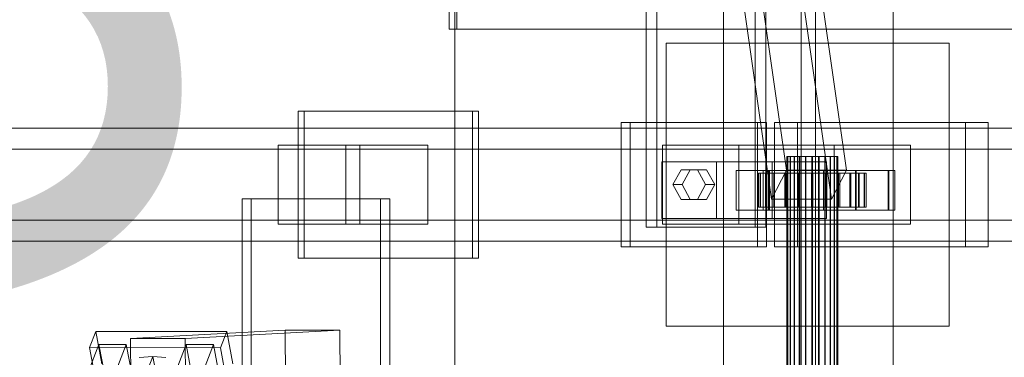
# Model space of a CAD drawing. Header units: millimetres. Extents: x -1970 to 61924, y -58230 to 6847.
# Tile 405 of 656: x 8955 to 9303, y -17631 to -17512. Entities that reach past the tile are written whole.
import ezdxf

# ---------------------------------------------------------------- set-up
doc = ezdxf.new("R2010")
doc.units = ezdxf.units.MM
doc.layers.add('COTAS_O', color=1, linetype='Continuous', lineweight=0)
doc.layers.add('superior_C01', color=7, linetype='Continuous', lineweight=0)
doc.dimstyles.new('R19_100', dxfattribs={"dimtxt": 250, "dimasz": 150, "dimexe": 150, "dimexo": 80, "dimgap": 100, "dimtad": 1, "dimtih": 1, "dimtoh": 1, "dimdsep": 46, "dimcen": 0.09, "dimadec": 0, "dimazin": 0, "dimtfac": 1, "dimtdec": 4, "dimtofl": 0, "dimtmove": 0, "dimatfit": 3, "dimfxl": 1, "dimtolj": 1, "dimtzin": 0, "dimarcsym": 0})

# ---------------------------------------------------------------- blocks, each defined once
blk = doc.blocks.new('DIM_R26_36')
at = {"layer": 'COTAS_O'}
for p, q in [((9108.38, -17350), (9063.38, -17500)), ((9808.38, -17350), (9108.38, -17350)), ((9108.38, -18650), (9108.38, -17350)), ((9108.38, -17350), (9153.38, -17500)), ((9108.38, -18650), (9063.38, -18500)), ((9108.38, -18650), (9153.38, -18500)), ((9808.38, -18650), (9108.38, -18650))]:
    blk.add_line(p, q, dxfattribs=at)
blk.add_text('1300 O', height=250, rotation=90, dxfattribs=at).set_placement((9008.38, -18000))

msp = doc.modelspace()

# ---------------------------------------------------------------- linework, layer by layer
at = {"layer": 'superior_C01'}
for p, q in [((9203.297, -17020), (9203.297, -18980)), ((9230.797, -17020), (9230.797, -18980)), ((9235.797, -18980), (9235.797, -17020)), ((9263.297, -18980), (9263.297, -17020)), ((9106.386, -17225), (9106.386, -17515)), ((9109.083, -17515), (9109.083, -17225)), ((9175.951, -17240), (9175.951, -17585)), ((9179.726, -17585), (9179.726, -17240)), ((9214.47, -17585), (9214.47, -17240)), ((9218.244, -17240), (9218.244, -17585)), ((9225.526, -17564.864), (9189.937, -17314.864)), ((9246.711, -17564.864), (9211.122, -17314.864)), ((9184.691, -17325.136), (9220.281, -17575.136)), ((9241.466, -17575.136), (9205.877, -17325.136)), ((9106.386, -17515), (9838.242, -17515)), ((9106.386, -17515), (9109.083, -17515)), ((9840.938, -17515), (9109.083, -17515)), ((9183.027, -17620), (9183.027, -17520)), ((9183.027, -17520), (9283.027, -17520)), ((9283.027, -17520), (9283.027, -17620)), ((9114.665, -17544), (9053.035, -17544)), ((9053.035, -17544), (9053.035, -17596)), ((9055.192, -17544), (9053.035, -17544)), ((9055.192, -17596), (9055.192, -17544)), ((9055.192, -17544), (9116.821, -17544)), ((9114.665, -17596), (9114.665, -17544)), ((9114.665, -17544), (9116.821, -17544)), ((9116.821, -17544), (9116.821, -17596)), ((9215.275, -17548), (9167.126, -17548)), ((9167.126, -17548), (9167.126, -17592)), ((9170.362, -17548), (9167.126, -17548)), ((9170.362, -17592), (9170.362, -17548)), ((9170.362, -17548), (9218.51, -17548)), ((9215.275, -17592), (9215.275, -17548)), ((9215.275, -17548), (9218.51, -17548)), ((9218.51, -17548), (9218.51, -17592)), ((9288.769, -17548), (9221.361, -17548)), ((9221.361, -17548), (9221.361, -17592)), ((9229.45, -17548), (9221.361, -17548)), ((9229.45, -17592), (9229.45, -17548)), ((9229.45, -17548), (9296.857, -17548)), ((9288.769, -17592), (9288.769, -17548)), ((9288.769, -17548), (9296.857, -17548)), ((9296.857, -17548), (9296.857, -17592)), ((9528.163, -17550), (8372.601, -17550)), ((8383.386, -17550), (9538.948, -17550)), ((9605.003, -17550), (8449.442, -17550)), ((8462.923, -17550), (9618.484, -17550)), ((9074.845, -17556), (9045.956, -17556)), ((9045.956, -17556), (9045.956, -17584)), ((9069.944, -17556), (9045.956, -17556)), ((9069.944, -17584), (9069.944, -17556)), ((9069.944, -17556), (9098.833, -17556)), ((9074.845, -17584), (9074.845, -17556)), ((9074.845, -17556), (9098.833, -17556)), ((9098.833, -17556), (9098.833, -17584)), ((9208.692, -17556), (9181.729, -17556)), ((9181.729, -17556), (9181.729, -17584)), ((9242.392, -17556), (9181.729, -17556)), ((9208.692, -17584), (9208.692, -17556)), ((9208.692, -17556), (9269.356, -17556)), ((9242.392, -17584), (9242.392, -17556)), ((9242.392, -17556), (9269.356, -17556)), ((9269.356, -17556), (9269.356, -17584)), ((9526.231, -17557.5), (8448.858, -17557.5)), ((8463.506, -17557.5), (9540.879, -17557.5)), ((9225.944, -17560), (9225.663, -17560)), ((9225.663, -17560), (9225.996, -17560)), ((9225.663, -18440), (9225.663, -17560)), ((9226.819, -17560), (9225.944, -17560)), ((9225.944, -18440), (9225.944, -17560)), ((9225.996, -17560), (9226.919, -17560)), ((9225.996, -18440), (9225.996, -17560)), ((9228.228, -17560), (9226.819, -17560)), ((9226.819, -18440), (9226.819, -17560)), ((9226.919, -17560), (9228.37, -17560)), ((9226.919, -18440), (9226.919, -17560)), ((9230.076, -17560), (9228.228, -17560)), ((9228.228, -18440), (9228.228, -17560)), ((9228.37, -17560), (9230.25, -17560)), ((9228.37, -18440), (9228.37, -17560)), ((9232.236, -17560), (9230.076, -17560)), ((9230.076, -18440), (9230.076, -17560)), ((9230.25, -17560), (9232.431, -17560)), ((9230.25, -18440), (9230.25, -17560)), ((9234.562, -17560), (9232.236, -17560)), ((9232.236, -18440), (9232.236, -17560)), ((9232.431, -17560), (9234.763, -17560)), ((9232.431, -18440), (9232.431, -17560)), ((9236.895, -17560), (9234.562, -17560)), ((9234.562, -18440), (9234.562, -17560)), ((9234.763, -17560), (9237.089, -17560)), ((9234.763, -18440), (9234.763, -17560)), ((9239.075, -17560), (9236.895, -17560)), ((9236.895, -18440), (9236.895, -17560)), ((9237.089, -17560), (9239.25, -17560)), ((9237.089, -18440), (9237.089, -17560)), ((9240.955, -17560), (9239.075, -17560)), ((9239.075, -18440), (9239.075, -17560)), ((9239.25, -17560), (9241.098, -17560)), ((9239.25, -18440), (9239.25, -17560)), ((9242.406, -17560), (9240.955, -17560)), ((9240.955, -18440), (9240.955, -17560)), ((9241.098, -17560), (9242.507, -17560)), ((9241.098, -18440), (9241.098, -17560)), ((9243.329, -17560), (9242.406, -17560)), ((9242.406, -18440), (9242.406, -17560)), ((9242.507, -17560), (9243.382, -17560)), ((9242.507, -18440), (9242.507, -17560)), ((9243.662, -17560), (9243.329, -17560)), ((9243.329, -17560), (9243.329, -18440)), ((9243.382, -17560), (9243.662, -17560)), ((9243.382, -18440), (9243.382, -17560)), ((9243.662, -18440), (9243.662, -17560)), ((9200.83, -17562), (9181.571, -17562)), ((9181.571, -17562), (9181.571, -17582)), ((9220.45, -17562), (9181.571, -17562)), ((9200.83, -17582), (9200.83, -17562)), ((9200.83, -17562), (9239.709, -17562)), ((9220.45, -17582), (9220.45, -17562)), ((9220.45, -17562), (9239.709, -17562)), ((9239.709, -17562), (9239.709, -17582)), ((9185.423, -17570), (9188.312, -17564.804)), ((9188.312, -17564.804), (9194.09, -17564.804)), ((9191.547, -17564.804), (9188.312, -17564.804)), ((9191.547, -17564.804), (9188.658, -17570)), ((9197.325, -17564.804), (9191.547, -17564.804)), ((9194.09, -17564.804), (9196.978, -17570)), ((9197.325, -17564.804), (9194.09, -17564.804)), ((9200.214, -17570), (9197.325, -17564.804)), ((9219.371, -17565), (9207.815, -17565)), ((9207.815, -17565), (9207.815, -17579)), ((9219.139, -17565), (9207.815, -17565)), ((9216.256, -17566), (9215.664, -17566)), ((9215.664, -17566), (9225.663, -17566)), ((9215.664, -17578), (9215.664, -17566)), ((9215.664, -17566), (9216.366, -17566)), ((9218.103, -17566), (9216.256, -17566)), ((9216.256, -17566), (9225.944, -17566)), ((9216.256, -17578), (9216.256, -17566)), ((9216.366, -17566), (9225.996, -17566)), ((9216.366, -17578), (9216.366, -17566)), ((9216.366, -17566), (9218.316, -17566)), ((9261.664, -17565), (9217.368, -17565)), ((9217.368, -17565), (9217.368, -17579)), ((9219.524, -17565), (9217.368, -17565)), ((9221.078, -17566), (9218.103, -17566)), ((9218.103, -17566), (9226.819, -17566)), ((9218.103, -17578), (9218.103, -17566)), ((9218.316, -17566), (9226.919, -17566)), ((9218.316, -17578), (9218.316, -17566)), ((9218.316, -17566), (9221.379, -17566)), ((9219.139, -17579), (9219.139, -17565)), ((9219.139, -17565), (9230.695, -17565)), ((9219.371, -17579), (9219.371, -17565)), ((9219.371, -17565), (9230.695, -17565)), ((9219.524, -17579), (9219.524, -17565)), ((9219.524, -17565), (9263.821, -17565)), ((9220.281, -17575.136), (9225.526, -17564.864)), ((9224.979, -17566), (9221.078, -17566)), ((9221.078, -17566), (9228.228, -17566)), ((9221.078, -17578), (9221.078, -17566)), ((9221.379, -17566), (9228.37, -17566)), ((9221.379, -17578), (9221.379, -17566)), ((9221.379, -17566), (9225.348, -17566)), ((9229.54, -17566), (9224.979, -17566)), ((9224.979, -17566), (9230.076, -17566)), ((9224.979, -17578), (9224.979, -17566)), ((9225.348, -17566), (9230.25, -17566)), ((9225.348, -17578), (9225.348, -17566)), ((9225.348, -17566), (9229.951, -17566)), ((9225.526, -17564.864), (9246.711, -17564.864)), ((9225.663, -17566), (9225.944, -17566)), ((9225.663, -17566), (9225.663, -17578)), ((9225.996, -17566), (9225.663, -17566)), ((9225.944, -17566), (9226.819, -17566)), ((9225.944, -17566), (9225.944, -17578)), ((9225.996, -17566), (9225.996, -17578)), ((9226.919, -17566), (9225.996, -17566)), ((9226.819, -17566), (9228.228, -17566)), ((9226.819, -17566), (9226.819, -17578)), ((9226.919, -17566), (9226.919, -17578)), ((9228.37, -17566), (9226.919, -17566)), ((9228.228, -17566), (9230.076, -17566)), ((9228.228, -17566), (9228.228, -17578)), ((9228.37, -17566), (9228.37, -17578)), ((9230.25, -17566), (9228.37, -17566)), ((9234.45, -17566), (9229.54, -17566)), ((9229.54, -17566), (9232.236, -17566)), ((9229.54, -17578), (9229.54, -17566)), ((9229.951, -17566), (9232.431, -17566)), ((9229.951, -17578), (9229.951, -17566)), ((9229.951, -17566), (9234.875, -17566)), ((9230.076, -17566), (9232.236, -17566)), ((9230.076, -17566), (9230.076, -17578)), ((9230.25, -17566), (9230.25, -17578)), ((9232.431, -17566), (9230.25, -17566)), ((9230.695, -17565), (9230.695, -17579)), ((9232.236, -17566), (9234.562, -17566)), ((9232.236, -17566), (9232.236, -17578)), ((9232.431, -17566), (9232.431, -17578)), ((9234.763, -17566), (9232.431, -17566)), ((9239.375, -17566), (9234.45, -17566)), ((9234.45, -17566), (9234.562, -17566)), ((9234.45, -17578), (9234.45, -17566)), ((9234.562, -17566), (9236.895, -17566)), ((9234.562, -17566), (9234.562, -17578)), ((9234.875, -17566), (9234.763, -17566)), ((9234.763, -17566), (9234.763, -17578)), ((9237.089, -17566), (9234.763, -17566)), ((9234.875, -17578), (9234.875, -17566)), ((9234.875, -17566), (9239.785, -17566)), ((9239.375, -17566), (9236.895, -17566)), ((9236.895, -17566), (9239.075, -17566)), ((9236.895, -17566), (9236.895, -17578)), ((9239.785, -17566), (9237.089, -17566)), ((9237.089, -17566), (9237.089, -17578)), ((9239.25, -17566), (9237.089, -17566)), ((9250.186, -17565), (9238.63, -17565)), ((9238.63, -17565), (9238.63, -17579)), ((9249.954, -17565), (9238.63, -17565)), ((9243.978, -17566), (9239.075, -17566)), ((9239.075, -17566), (9240.955, -17566)), ((9239.075, -17566), (9239.075, -17578)), ((9244.346, -17566), (9239.25, -17566)), ((9239.25, -17566), (9239.25, -17578)), ((9241.098, -17566), (9239.25, -17566)), ((9243.978, -17566), (9239.375, -17566)), ((9239.375, -17578), (9239.375, -17566)), ((9239.785, -17578), (9239.785, -17566)), ((9239.785, -17566), (9244.346, -17566)), ((9247.947, -17566), (9240.955, -17566)), ((9240.955, -17566), (9242.406, -17566)), ((9240.955, -17566), (9240.955, -17578)), ((9248.247, -17566), (9241.098, -17566)), ((9241.098, -17566), (9241.098, -17578)), ((9242.507, -17566), (9241.098, -17566)), ((9246.711, -17564.864), (9241.466, -17575.136)), ((9251.01, -17566), (9242.406, -17566)), ((9242.406, -17566), (9243.329, -17566)), ((9242.406, -17566), (9242.406, -17578)), ((9251.223, -17566), (9242.507, -17566)), ((9242.507, -17566), (9242.507, -17578)), ((9243.382, -17566), (9242.507, -17566)), ((9243.329, -17566), (9252.959, -17566)), ((9243.329, -17578), (9243.329, -17566)), ((9243.329, -17566), (9243.662, -17566)), ((9253.069, -17566), (9243.382, -17566)), ((9243.382, -17566), (9243.382, -17578)), ((9243.662, -17566), (9243.382, -17566)), ((9253.662, -17566), (9243.662, -17566)), ((9243.662, -17566), (9243.662, -17578)), ((9247.947, -17566), (9243.978, -17566)), ((9243.978, -17578), (9243.978, -17566)), ((9244.346, -17578), (9244.346, -17566)), ((9244.346, -17566), (9248.247, -17566)), ((9251.01, -17566), (9247.947, -17566)), ((9247.947, -17578), (9247.947, -17566)), ((9248.247, -17578), (9248.247, -17566)), ((9248.247, -17566), (9251.223, -17566)), ((9249.954, -17579), (9249.954, -17565)), ((9249.954, -17565), (9261.51, -17565)), ((9250.186, -17579), (9250.186, -17565)), ((9250.186, -17565), (9261.51, -17565)), ((9252.959, -17566), (9251.01, -17566)), ((9251.01, -17578), (9251.01, -17566)), ((9251.223, -17578), (9251.223, -17566)), ((9251.223, -17566), (9253.069, -17566)), ((9252.959, -17566), (9252.959, -17578)), ((9253.662, -17566), (9252.959, -17566)), ((9253.069, -17578), (9253.069, -17566)), ((9253.069, -17566), (9253.662, -17566)), ((9253.662, -17578), (9253.662, -17566)), ((9261.51, -17565), (9261.51, -17579)), ((9261.664, -17579), (9261.664, -17565)), ((9261.664, -17565), (9263.821, -17565)), ((9263.821, -17565), (9263.821, -17579)), ((9188.312, -17575.196), (9185.423, -17570)), ((9185.423, -17570), (9188.658, -17570)), ((9188.658, -17570), (9191.547, -17575.196)), ((9196.978, -17570), (9194.09, -17575.196)), ((9200.214, -17570), (9196.978, -17570)), ((9197.325, -17575.196), (9200.214, -17570)), ((9082.164, -17575), (9033.245, -17575)), ((9033.245, -17575), (9033.245, -18425)), ((9036.481, -17575), (9033.245, -17575)), ((9036.481, -18425), (9036.481, -17575)), ((9036.481, -17575), (9085.399, -17575)), ((9082.164, -18425), (9082.164, -17575)), ((9082.164, -17575), (9085.399, -17575)), ((9085.399, -17575), (9085.399, -18425)), ((9194.09, -17575.196), (9188.312, -17575.196)), ((9191.547, -17575.196), (9188.312, -17575.196)), ((9191.547, -17575.196), (9197.325, -17575.196)), ((9197.325, -17575.196), (9194.09, -17575.196)), ((9241.466, -17575.136), (9220.281, -17575.136)), ((9207.815, -17579), (9219.371, -17579)), ((9207.815, -17579), (9219.139, -17579)), ((9225.663, -17578), (9215.664, -17578)), ((9215.664, -17578), (9216.256, -17578)), ((9216.366, -17578), (9215.664, -17578)), ((9225.944, -17578), (9216.256, -17578)), ((9216.256, -17578), (9218.103, -17578)), ((9225.996, -17578), (9216.366, -17578)), ((9218.316, -17578), (9216.366, -17578)), ((9217.368, -17579), (9261.664, -17579)), ((9217.368, -17579), (9219.524, -17579)), ((9226.819, -17578), (9218.103, -17578)), ((9218.103, -17578), (9221.078, -17578)), ((9226.919, -17578), (9218.316, -17578)), ((9221.379, -17578), (9218.316, -17578)), ((9230.695, -17579), (9219.139, -17579)), ((9230.695, -17579), (9219.371, -17579)), ((9263.821, -17579), (9219.524, -17579)), ((9228.228, -17578), (9221.078, -17578)), ((9221.078, -17578), (9224.979, -17578)), ((9228.37, -17578), (9221.379, -17578)), ((9225.348, -17578), (9221.379, -17578)), ((9230.076, -17578), (9224.979, -17578)), ((9224.979, -17578), (9229.54, -17578)), ((9230.25, -17578), (9225.348, -17578)), ((9229.951, -17578), (9225.348, -17578)), ((9225.944, -17578), (9225.663, -17578)), ((9225.663, -17578), (9225.996, -17578)), ((9226.819, -17578), (9225.944, -17578)), ((9225.996, -17578), (9226.919, -17578)), ((9228.228, -17578), (9226.819, -17578)), ((9226.919, -17578), (9228.37, -17578)), ((9230.076, -17578), (9228.228, -17578)), ((9228.37, -17578), (9230.25, -17578)), ((9232.236, -17578), (9229.54, -17578)), ((9229.54, -17578), (9234.45, -17578)), ((9232.431, -17578), (9229.951, -17578)), ((9234.875, -17578), (9229.951, -17578)), ((9232.236, -17578), (9230.076, -17578)), ((9230.25, -17578), (9232.431, -17578)), ((9234.562, -17578), (9232.236, -17578)), ((9232.431, -17578), (9234.763, -17578)), ((9234.562, -17578), (9234.45, -17578)), ((9234.45, -17578), (9239.375, -17578)), ((9236.895, -17578), (9234.562, -17578)), ((9234.763, -17578), (9234.875, -17578)), ((9234.763, -17578), (9237.089, -17578)), ((9239.785, -17578), (9234.875, -17578)), ((9239.075, -17578), (9236.895, -17578)), ((9236.895, -17578), (9239.375, -17578)), ((9237.089, -17578), (9239.785, -17578)), ((9237.089, -17578), (9239.25, -17578)), ((9238.63, -17579), (9250.186, -17579)), ((9238.63, -17579), (9249.954, -17579)), ((9240.955, -17578), (9239.075, -17578)), ((9239.075, -17578), (9243.978, -17578)), ((9239.25, -17578), (9244.346, -17578)), ((9239.25, -17578), (9241.098, -17578)), ((9239.375, -17578), (9243.978, -17578)), ((9244.346, -17578), (9239.785, -17578)), ((9242.406, -17578), (9240.955, -17578)), ((9240.955, -17578), (9247.947, -17578)), ((9241.098, -17578), (9248.247, -17578)), ((9241.098, -17578), (9242.507, -17578)), ((9243.329, -17578), (9242.406, -17578)), ((9242.406, -17578), (9251.01, -17578)), ((9242.507, -17578), (9251.223, -17578)), ((9242.507, -17578), (9243.382, -17578)), ((9252.959, -17578), (9243.329, -17578)), ((9243.662, -17578), (9243.329, -17578)), ((9243.382, -17578), (9253.069, -17578)), ((9243.382, -17578), (9243.662, -17578)), ((9243.662, -17578), (9253.662, -17578)), ((9243.978, -17578), (9247.947, -17578)), ((9248.247, -17578), (9244.346, -17578)), ((9247.947, -17578), (9251.01, -17578)), ((9251.223, -17578), (9248.247, -17578)), ((9261.51, -17579), (9249.954, -17579)), ((9261.51, -17579), (9250.186, -17579)), ((9251.01, -17578), (9252.959, -17578)), ((9253.069, -17578), (9251.223, -17578)), ((9252.959, -17578), (9253.662, -17578)), ((9253.662, -17578), (9253.069, -17578)), ((9263.821, -17579), (9261.664, -17579)), ((8448.858, -17582.5), (9526.231, -17582.5)), ((8463.506, -17582.5), (9540.879, -17582.5)), ((9045.956, -17584), (9074.845, -17584)), ((9045.956, -17584), (9069.944, -17584)), ((9098.833, -17584), (9069.944, -17584)), ((9098.833, -17584), (9074.845, -17584)), ((9181.571, -17582), (9200.83, -17582)), ((9181.571, -17582), (9220.45, -17582)), ((9181.729, -17584), (9208.692, -17584)), ((9181.729, -17584), (9242.392, -17584)), ((9239.709, -17582), (9200.83, -17582)), ((9269.356, -17584), (9208.692, -17584)), ((9239.709, -17582), (9220.45, -17582)), ((9269.356, -17584), (9242.392, -17584)), ((9175.951, -17585), (9214.47, -17585)), ((9175.951, -17585), (9179.726, -17585)), ((9218.244, -17585), (9179.726, -17585)), ((9218.244, -17585), (9214.47, -17585)), ((8372.601, -17590), (9528.163, -17590)), ((8383.386, -17590), (9538.948, -17590)), ((8449.442, -17590), (9605.003, -17590)), ((8462.923, -17590), (9618.484, -17590)), ((9167.126, -17592), (9215.275, -17592)), ((9167.126, -17592), (9170.362, -17592)), ((9218.51, -17592), (9170.362, -17592)), ((9218.51, -17592), (9215.275, -17592)), ((9221.361, -17592), (9288.769, -17592)), ((9221.361, -17592), (9229.45, -17592)), ((9296.857, -17592), (9229.45, -17592)), ((9296.857, -17592), (9288.769, -17592)), ((9053.035, -17596), (9114.665, -17596)), ((9053.035, -17596), (9055.192, -17596)), ((9116.821, -17596), (9055.192, -17596)), ((9116.821, -17596), (9114.665, -17596)), ((8981.596, -17621.857), (8979.38, -17627.592)), ((8983.747, -17633.325), (8981.596, -17621.857)), ((8981.596, -17621.857), (9027.818, -17621.914)), ((9048.535, -17621.488), (8993.904, -17624.356)), ((9013.163, -17624.356), (9067.794, -17621.488)), ((9025.603, -17627.65), (9027.818, -17621.914)), ((9027.818, -17621.914), (9029.97, -17633.382)), ((9048.604, -17639.486), (9048.535, -17621.488)), ((9048.535, -17621.488), (9067.794, -17621.488)), ((9067.794, -17621.488), (9067.863, -17639.486)), ((9283.027, -17620), (9183.027, -17620)), ((9013.163, -17624.356), (8993.904, -17624.356)), ((8993.904, -17624.356), (8993.972, -17642.354)), ((9013.231, -17642.354), (9013.163, -17624.356)), ((8982.712, -17626.449), (8972.08, -17653.98)), ((9025.603, -17627.65), (8979.38, -17627.592)), ((8979.38, -17627.592), (8981.532, -17639.061)), ((8981.709, -17653.992), (8992.342, -17626.461)), ((8984.864, -17637.917), (8982.712, -17626.449)), ((8982.712, -17626.449), (8992.342, -17626.461)), ((8992.342, -17626.461), (8994.494, -17637.929)), ((9013.527, -17626.487), (9002.894, -17654.019)), ((9012.524, -17654.031), (9023.157, -17626.499)), ((9015.679, -17637.955), (9013.527, -17626.487)), ((9013.527, -17626.487), (9023.157, -17626.499)), ((9023.157, -17626.499), (9025.309, -17637.967)), ((9027.755, -17639.118), (9025.603, -17627.65)), ((8996.88, -17631.1), (9001.759, -17630.735)), ((9001.759, -17630.735), (8999.544, -17636.47)), ((9003.604, -17640.564), (9001.759, -17630.735)), ((9001.759, -17630.735), (9006.351, -17631.112))]:
    msp.add_line(p, q, dxfattribs=at)

# ---------------------------------------------------------------- dimensions: what is measured, and where the dimension line sits
at = {"layer": 'COTAS_O'}
dim = msp.add_aligned_dim(p1=(9808.381, -18650), p2=(9808.381, -17350), distance=700, text='<> O', dimstyle='R19_100', dxfattribs=at)
dim.commit()
dim.dimension.update_dxf_attribs({"geometry": 'DIM_R26_36', "text_midpoint": (9108.381, -18000)})

doc.saveas('drawing.dxf')
